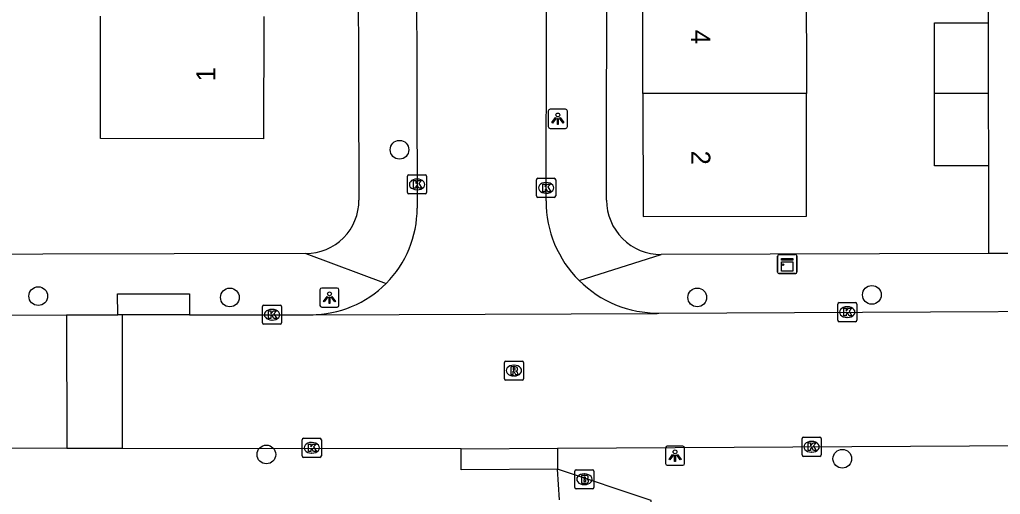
# Model space of a CAD drawing. Extents: x 160732 to 162105, y 387428 to 388479.
# Drawn here: x 161669.3 to 161720.6, y 388216.4 to 388241.3 of the extents above; entities that cross this region are included whole.
import ezdxf

# ---------------------------------------------------------------- set-up
doc = ezdxf.new("R2010")
doc.units = 0
for name, color, linetype in [('IMGEO_Boom', 7, 'Continuous'), ('IMGEO_Brandkraan', 7, 'Continuous'), ('IMGEO_Kast', 7, 'Continuous'), ('IMGEO_Kolk', 7, 'Continuous'), ('IMGEO_Lichtpunt', 7, 'Continuous'), ('IMGEO_Pand', 7, 'Continuous'), ('IMGEO_Pand_nummerreeks', 7, 'Continuous'), ('IMGEO_Rijbaan_lokaal_open', 7, 'Continuous'), ('IMGEO_Rioolput', 7, 'Continuous'), ('IMGEO_Voetpad_open', 7, 'Continuous')]:
    doc.layers.add(name, color=color, linetype=linetype)

msp = doc.modelspace()

# ---------------------------------------------------------------- linework, layer by layer
at = {"layer": 'IMGEO_Boom'}
for centre in [(161689.128, 388234.457), (161713.83, 388226.865), (161670.238, 388226.8), (161680.256, 388226.73), (161704.7, 388226.733), (161682.166, 388218.515), (161712.285, 388218.292)]:
    msp.add_circle(centre, 0.489, dxfattribs=at)
at = {"layer": 'IMGEO_Brandkraan'}
for p, q in [((161698.296, 388216.791), (161698.296, 388217.643)), ((161698.371, 388217.717), (161699.223, 388217.717)), ((161699.297, 388217.643), (161699.297, 388216.791)), ((161698.784, 388217.497), (161698.809, 388217.497)), ((161699.223, 388216.717), (161698.371, 388216.717)), ((161698.807, 388216.937), (161698.782, 388216.937))]:
    msp.add_line(p, q, dxfattribs=at)
for points in [[(161698.296, 388216.791), (161698.296, 388217.643)], [(161698.371, 388217.717), (161699.223, 388217.717)], [(161699.297, 388217.643), (161699.297, 388216.791)], [(161698.644, 388217.417), (161698.644, 388217.017), (161698.857, 388217.017)], [(161698.875, 388217.417), (161698.644, 388217.417)], [(161698.823, 388217.336), (161698.769, 388217.336), (161698.769, 388217.26)], [(161698.769, 388217.26), (161698.822, 388217.26)], [(161698.831, 388217.184), (161698.769, 388217.184), (161698.769, 388217.103)], [(161698.769, 388217.103), (161698.831, 388217.103)], [(161699.223, 388216.717), (161698.371, 388216.717)]]:
    msp.add_lwpolyline(points, dxfattribs=at)
for centre, radius, start, end in [((161698.373, 388217.641), 0.0765, 91.552, 178.448), ((161698.373, 388217.641), 0.0765, 91.552, 178.448), ((161699.221, 388217.641), 0.0765, 1.552, 88.448), ((161699.221, 388217.641), 0.0765, 1.552, 88.448), ((161698.824, 388217.298), 0.0379, 267.8285, 90.9355), ((161698.832, 388217.143), 0.0404, 269.8759, 90.5077), ((161698.879, 388217.272), 0.145, 59.4692, 91.5367), ((161698.904, 388217.319), 0.0922, 285.5137, 58.1501), ((161698.909, 388217.127), 0.105, 301.3115, 78.989), ((161698.373, 388216.793), 0.0765, 181.552, 268.448), ((161698.373, 388216.793), 0.0765, 181.552, 268.448), ((161698.863, 388217.268), 0.251, 268.6676, 293.5347), ((161699.221, 388216.793), 0.0765, 271.552, 358.448), ((161699.221, 388216.793), 0.0765, 271.552, 358.448)]:
    msp.add_arc(centre, radius, start, end, dxfattribs=at)
for centre, major_axis, ratio, start_param, end_param in [((161698.783, 388217.217), (-0.387, 0.002), 0.722429, 4.712389, 7.853982), ((161698.808, 388217.217), (-0.39, 0.002), 0.717154, 1.570796, 4.712389)]:
    msp.add_ellipse(centre, major_axis=major_axis, ratio=ratio, start_param=start_param, end_param=end_param, dxfattribs=at)
at = {"layer": 'IMGEO_Kast'}
for p, q in [((161708.904, 388228.055), (161708.904, 388228.896)), ((161708.904, 388228.896), (161708.904, 388228.055)), ((161708.979, 388228.98), (161709.82, 388228.98)), ((161709.82, 388228.98), (161708.979, 388228.98)), ((161709.904, 388228.905), (161709.904, 388228.064)), ((161709.904, 388228.064), (161709.904, 388228.905)), ((161709.829, 388227.98), (161708.988, 388227.98)), ((161708.988, 388227.98), (161709.829, 388227.98))]:
    msp.add_line(p, q, dxfattribs=at)
for points in [[(161709.099, 388228.77), (161709.699, 388228.77), (161709.699, 388228.685), (161709.099, 388228.685), (161709.099, 388228.77)], [(161709.099, 388228.595), (161709.699, 388228.595), (161709.699, 388228.106), (161709.099, 388228.106), (161709.099, 388228.595)]]:
    msp.add_lwpolyline(points, dxfattribs=at)
msp.add_circle((161709.183, 388228.444), 0.0377, dxfattribs=at)
for centre, start, end in [((161708.982, 388228.902), 92.4484, 184.2845), ((161708.982, 388228.902), 92.4484, 184.2845), ((161709.826, 388228.902), 2.4484, 94.2845), ((161709.826, 388228.902), 2.4484, 94.2845), ((161708.982, 388228.058), 182.4484, 274.2845), ((161708.982, 388228.058), 182.4484, 274.2845), ((161709.826, 388228.058), 272.4484, 4.2845), ((161709.826, 388228.058), 272.4484, 4.2845)]:
    msp.add_arc(centre, 0.0779, start, end, dxfattribs=at)
at = {"layer": 'IMGEO_Kolk'}
for p, q in [((161689.543, 388232.219), (161689.543, 388233.071)), ((161689.618, 388233.145), (161690.47, 388233.145)), ((161690.544, 388233.071), (161690.544, 388232.219)), ((161696.37, 388232.964), (161697.222, 388232.964)), ((161690.031, 388232.925), (161690.056, 388232.925)), ((161696.295, 388232.038), (161696.295, 388232.89)), ((161696.783, 388232.744), (161696.808, 388232.744)), ((161697.296, 388232.89), (161697.296, 388232.038)), ((161690.47, 388232.145), (161689.618, 388232.145)), ((161690.054, 388232.365), (161690.029, 388232.365)), ((161697.222, 388231.964), (161696.37, 388231.964)), ((161696.806, 388232.184), (161696.781, 388232.184)), ((161682.038, 388226.328), (161682.89, 388226.328)), ((161712.043, 388225.535), (161712.043, 388226.387)), ((161712.118, 388226.461), (161712.97, 388226.461)), ((161713.044, 388226.387), (161713.044, 388225.535)), ((161681.963, 388225.402), (161681.963, 388226.254)), ((161682.451, 388226.108), (161682.476, 388226.108)), ((161682.964, 388226.254), (161682.964, 388225.402)), ((161712.531, 388226.241), (161712.556, 388226.241)), ((161682.89, 388225.328), (161682.038, 388225.328)), ((161682.474, 388225.548), (161682.449, 388225.548)), ((161712.97, 388225.461), (161712.118, 388225.461)), ((161712.554, 388225.681), (161712.529, 388225.681)), ((161684.04, 388218.437), (161684.04, 388219.289)), ((161684.115, 388219.363), (161684.967, 388219.363)), ((161684.528, 388219.143), (161684.553, 388219.143)), ((161685.041, 388219.289), (161685.041, 388218.437)), ((161710.179, 388218.491), (161710.179, 388219.343)), ((161710.254, 388219.417), (161711.106, 388219.417)), ((161710.667, 388219.197), (161710.692, 388219.197)), ((161711.18, 388219.343), (161711.18, 388218.491)), ((161710.69, 388218.637), (161710.665, 388218.637)), ((161684.967, 388218.363), (161684.115, 388218.363)), ((161684.551, 388218.583), (161684.526, 388218.583)), ((161711.106, 388218.417), (161710.254, 388218.417))]:
    msp.add_line(p, q, dxfattribs=at)
for points in [[(161689.543, 388232.219), (161689.543, 388233.071)], [(161689.618, 388233.145), (161690.47, 388233.145)], [(161690.544, 388233.071), (161690.544, 388232.219)], [(161696.37, 388232.964), (161697.222, 388232.964)], [(161689.864, 388232.845), (161689.987, 388232.845), (161689.987, 388232.694), (161690.117, 388232.845), (161690.281, 388232.845), (161690.135, 388232.694), (161690.288, 388232.445), (161690.136, 388232.445), (161690.051, 388232.609), (161689.987, 388232.542), (161689.987, 388232.445), (161689.864, 388232.445), (161689.864, 388232.845)], [(161696.295, 388232.038), (161696.295, 388232.89)], [(161696.616, 388232.664), (161696.739, 388232.664), (161696.739, 388232.513), (161696.869, 388232.664), (161697.033, 388232.664), (161696.887, 388232.513), (161697.04, 388232.264), (161696.888, 388232.264), (161696.803, 388232.428), (161696.739, 388232.361), (161696.739, 388232.264), (161696.616, 388232.264), (161696.616, 388232.664)], [(161697.296, 388232.89), (161697.296, 388232.038)], [(161690.47, 388232.145), (161689.618, 388232.145)], [(161697.222, 388231.964), (161696.37, 388231.964)], [(161682.038, 388226.328), (161682.89, 388226.328)], [(161712.043, 388225.535), (161712.043, 388226.387)], [(161712.118, 388226.461), (161712.97, 388226.461)], [(161713.044, 388226.387), (161713.044, 388225.535)], [(161681.963, 388225.402), (161681.963, 388226.254)], [(161682.284, 388226.028), (161682.407, 388226.028), (161682.407, 388225.877), (161682.537, 388226.028), (161682.701, 388226.028), (161682.555, 388225.877), (161682.708, 388225.628), (161682.556, 388225.628), (161682.471, 388225.792), (161682.407, 388225.725), (161682.407, 388225.628), (161682.284, 388225.628), (161682.284, 388226.028)], [(161682.964, 388226.254), (161682.964, 388225.402)], [(161712.364, 388226.161), (161712.487, 388226.161), (161712.487, 388226.01), (161712.617, 388226.161), (161712.781, 388226.161), (161712.635, 388226.01), (161712.788, 388225.761), (161712.636, 388225.761), (161712.551, 388225.925), (161712.487, 388225.858), (161712.487, 388225.761), (161712.364, 388225.761), (161712.364, 388226.161)], [(161682.89, 388225.328), (161682.038, 388225.328)], [(161712.97, 388225.461), (161712.118, 388225.461)], [(161684.04, 388218.437), (161684.04, 388219.289)], [(161684.115, 388219.363), (161684.967, 388219.363)], [(161685.041, 388219.289), (161685.041, 388218.437)], [(161710.179, 388218.491), (161710.179, 388219.343)], [(161710.254, 388219.417), (161711.106, 388219.417)], [(161710.5, 388219.117), (161710.623, 388219.117), (161710.623, 388218.966), (161710.753, 388219.117), (161710.917, 388219.117), (161710.771, 388218.966), (161710.924, 388218.717), (161710.772, 388218.717), (161710.687, 388218.881), (161710.623, 388218.814), (161710.623, 388218.717), (161710.5, 388218.717), (161710.5, 388219.117)], [(161711.18, 388219.343), (161711.18, 388218.491)], [(161684.361, 388219.063), (161684.484, 388219.063), (161684.484, 388218.912), (161684.614, 388219.063), (161684.778, 388219.063), (161684.632, 388218.912), (161684.785, 388218.663), (161684.633, 388218.663), (161684.548, 388218.827), (161684.484, 388218.76), (161684.484, 388218.663), (161684.361, 388218.663), (161684.361, 388219.063)], [(161684.967, 388218.363), (161684.115, 388218.363)], [(161711.106, 388218.417), (161710.254, 388218.417)]]:
    msp.add_lwpolyline(points, dxfattribs=at)
for centre, start, end in [((161689.62, 388233.069), 91.552, 178.448), ((161689.62, 388233.069), 91.552, 178.448), ((161690.468, 388233.069), 1.552, 88.448), ((161690.468, 388233.069), 1.552, 88.448), ((161696.372, 388232.888), 91.552, 178.448), ((161696.372, 388232.888), 91.552, 178.448), ((161697.22, 388232.888), 1.552, 88.448), ((161697.22, 388232.888), 1.552, 88.448), ((161689.62, 388232.221), 181.552, 268.448), ((161689.62, 388232.221), 181.552, 268.448), ((161690.468, 388232.221), 271.552, 358.448), ((161690.468, 388232.221), 271.552, 358.448), ((161696.372, 388232.04), 181.552, 268.448), ((161696.372, 388232.04), 181.552, 268.448), ((161697.22, 388232.04), 271.552, 358.448), ((161697.22, 388232.04), 271.552, 358.448), ((161682.04, 388226.252), 91.552, 178.448), ((161682.04, 388226.252), 91.552, 178.448), ((161682.888, 388226.252), 1.552, 88.448), ((161682.888, 388226.252), 1.552, 88.448), ((161712.12, 388226.385), 91.552, 178.448), ((161712.12, 388226.385), 91.552, 178.448), ((161712.968, 388226.385), 1.552, 88.448), ((161712.968, 388226.385), 1.552, 88.448), ((161682.04, 388225.404), 181.552, 268.448), ((161682.04, 388225.404), 181.552, 268.448), ((161682.888, 388225.404), 271.552, 358.448), ((161682.888, 388225.404), 271.552, 358.448), ((161712.12, 388225.537), 181.552, 268.448), ((161712.12, 388225.537), 181.552, 268.448), ((161712.968, 388225.537), 271.552, 358.448), ((161712.968, 388225.537), 271.552, 358.448), ((161684.117, 388219.287), 91.552, 178.448), ((161684.117, 388219.287), 91.552, 178.448), ((161684.965, 388219.287), 1.552, 88.448), ((161684.965, 388219.287), 1.552, 88.448), ((161710.256, 388219.341), 91.552, 178.448), ((161710.256, 388219.341), 91.552, 178.448), ((161711.104, 388219.341), 1.552, 88.448), ((161711.104, 388219.341), 1.552, 88.448), ((161684.117, 388218.439), 181.552, 268.448), ((161684.117, 388218.439), 181.552, 268.448), ((161684.965, 388218.439), 271.552, 358.448), ((161684.965, 388218.439), 271.552, 358.448), ((161710.256, 388218.493), 181.552, 268.448), ((161710.256, 388218.493), 181.552, 268.448), ((161711.104, 388218.493), 271.552, 358.448), ((161711.104, 388218.493), 271.552, 358.448)]:
    msp.add_arc(centre, 0.0765, start, end, dxfattribs=at)
for centre, major_axis, ratio, start_param, end_param in [((161690.03, 388232.645), (-0.387, 0.002), 0.722429, 4.712389, 7.853982), ((161690.055, 388232.645), (-0.39, 0.002), 0.717154, 1.570796, 4.712389), ((161696.782, 388232.464), (-0.387, 0.002), 0.722429, 4.712389, 7.853982), ((161696.807, 388232.464), (-0.39, 0.002), 0.717154, 1.570796, 4.712389), ((161682.45, 388225.828), (-0.387, 0.002), 0.722429, 4.712389, 7.853982), ((161682.475, 388225.828), (-0.39, 0.002), 0.717154, 1.570796, 4.712389), ((161712.53, 388225.961), (-0.387, 0.002), 0.722429, 4.712389, 7.853982), ((161712.555, 388225.961), (-0.39, 0.002), 0.717154, 1.570796, 4.712389), ((161684.527, 388218.863), (-0.387, 0.002), 0.722429, 4.712389, 7.853982), ((161684.552, 388218.863), (-0.39, 0.002), 0.717154, 1.570796, 4.712389), ((161710.666, 388218.917), (-0.387, 0.002), 0.722429, 4.712389, 7.853982), ((161710.691, 388218.917), (-0.39, 0.002), 0.717154, 1.570796, 4.712389)]:
    msp.add_ellipse(centre, major_axis=major_axis, ratio=ratio, start_param=start_param, end_param=end_param, dxfattribs=at)
at = {"layer": 'IMGEO_Lichtpunt'}
for p, q in [((161697.812, 388236.573), (161697.004, 388236.573)), ((161697.812, 388236.573), (161697.004, 388236.573)), ((161696.91, 388236.478), (161696.91, 388235.671)), ((161696.91, 388236.478), (161696.91, 388235.671)), ((161697.906, 388235.671), (161697.906, 388236.478)), ((161697.906, 388235.671), (161697.906, 388236.478)), ((161697.004, 388235.577), (161697.812, 388235.577)), ((161697.004, 388235.577), (161697.812, 388235.577)), ((161684.966, 388227.124), (161684.966, 388226.317)), ((161684.966, 388227.124), (161684.966, 388226.317)), ((161685.868, 388227.219), (161685.06, 388227.219)), ((161685.868, 388227.219), (161685.06, 388227.219)), ((161685.962, 388226.317), (161685.962, 388227.124)), ((161685.962, 388226.317), (161685.962, 388227.124)), ((161685.06, 388226.223), (161685.868, 388226.223)), ((161685.06, 388226.223), (161685.868, 388226.223)), ((161703.039, 388218.855), (161703.039, 388218.048)), ((161703.039, 388218.855), (161703.039, 388218.048)), ((161703.941, 388218.95), (161703.133, 388218.95)), ((161703.941, 388218.95), (161703.133, 388218.95)), ((161704.035, 388218.048), (161704.035, 388218.855)), ((161704.035, 388218.048), (161704.035, 388218.855)), ((161703.133, 388217.954), (161703.941, 388217.954)), ((161703.133, 388217.954), (161703.941, 388217.954))]:
    msp.add_line(p, q, dxfattribs=at)
for points in [[(161697.284, 388236.142), (161697.323, 388236.114), (161697.135, 388235.852), (161697.097, 388235.879), (161697.284, 388236.142)], [(161697.386, 388236.094), (161697.433, 388236.094), (161697.433, 388235.772), (161697.386, 388235.772), (161697.386, 388236.094)], [(161697.496, 388236.114), (161697.534, 388236.141), (161697.721, 388235.879), (161697.682, 388235.851), (161697.496, 388236.114)], [(161685.34, 388226.788), (161685.379, 388226.76), (161685.191, 388226.498), (161685.153, 388226.525), (161685.34, 388226.788)], [(161685.442, 388226.74), (161685.489, 388226.74), (161685.489, 388226.418), (161685.442, 388226.418), (161685.442, 388226.74)], [(161685.552, 388226.76), (161685.59, 388226.787), (161685.777, 388226.525), (161685.738, 388226.497), (161685.552, 388226.76)], [(161703.413, 388218.519), (161703.452, 388218.491), (161703.264, 388218.229), (161703.226, 388218.256), (161703.413, 388218.519)], [(161703.515, 388218.471), (161703.562, 388218.471), (161703.562, 388218.149), (161703.515, 388218.149), (161703.515, 388218.471)], [(161703.625, 388218.491), (161703.663, 388218.518), (161703.85, 388218.256), (161703.811, 388218.228), (161703.625, 388218.491)]]:
    msp.add_lwpolyline(points, dxfattribs=at)
for centre in [(161697.409, 388236.276), (161685.465, 388226.922), (161703.538, 388218.653)]:
    msp.add_circle(centre, 0.0994, dxfattribs=at)
for centre, start, end in [((161697.004, 388236.478), 90, 180), ((161697.004, 388236.478), 90, 180), ((161697.812, 388236.478), 0, 90), ((161697.812, 388236.478), 0, 90), ((161697.004, 388235.671), 180, 270), ((161697.004, 388235.671), 180, 270), ((161697.812, 388235.671), 270, 0), ((161697.812, 388235.671), 270, 360), ((161685.06, 388227.124), 90, 180), ((161685.06, 388227.124), 90, 180), ((161685.868, 388227.124), 0, 90), ((161685.868, 388227.124), 0, 90), ((161685.06, 388226.317), 180, 270), ((161685.06, 388226.317), 180, 270), ((161685.868, 388226.317), 270, 0), ((161685.868, 388226.317), 270, 360), ((161703.133, 388218.855), 90, 180), ((161703.133, 388218.855), 90, 180), ((161703.941, 388218.855), 0, 90), ((161703.941, 388218.855), 0, 90), ((161703.133, 388218.048), 180, 270), ((161703.133, 388218.048), 180, 270), ((161703.941, 388218.048), 270, 0), ((161703.941, 388218.048), 270, 360)]:
    msp.add_arc(centre, 0.0946, start, end, dxfattribs=at)
at = {"layer": 'IMGEO_Pand'}
for points in [[(161701.858, 388237.394), (161701.85, 388243.694)], [(161710.398, 388243.705), (161710.406, 388237.405)], [(161682.027, 388241.433), (161682.023, 388235.031), (161673.496, 388235.037), (161673.499, 388240.037), (161673.5, 388241.438)], [(161717.102, 388237.414), (161717.098, 388241.095), (161719.917, 388241.098)], [(161719.917, 388241.098), (161719.921, 388237.417)], [(161710.406, 388237.405), (161701.858, 388237.394)], [(161701.858, 388237.394), (161701.867, 388230.973), (161710.415, 388230.984), (161710.408, 388235.984), (161710.406, 388237.405)], [(161717.102, 388237.414), (161719.921, 388237.417)], [(161719.926, 388233.612), (161717.107, 388233.608), (161717.102, 388237.414)], [(161719.921, 388237.417), (161719.926, 388233.612)]]:
    msp.add_lwpolyline(points, dxfattribs=at)
at = {"layer": 'IMGEO_Rijbaan_lokaal_open'}
for points in [[(161696.794, 388231.778), (161696.831, 388250), (161696.916, 388292.431), (161696.858, 388323.717)], [(161689.912, 388278.079), (161689.995, 388250), (161690.05, 388231.4)], [(161579.478, 388225.723), (161671.718, 388225.815)], [(161671.718, 388225.815), (161674.39, 388225.818)], [(161671.718, 388225.815), (161671.726, 388218.821)], [(161674.618, 388225.818), (161674.39, 388225.818)], [(161678.14, 388225.822), (161674.618, 388225.818)], [(161674.618, 388225.818), (161674.626, 388218.82)], [(161678.14, 388225.822), (161684.497, 388225.828)], [(161684.497, 388225.828), (161684.611, 388225.817), (161702.604, 388225.896), (161702.686, 388225.909)], [(161702.686, 388225.909), (161738.196, 388226.088)], [(161671.726, 388218.821), (161611.54, 388218.841)], [(161674.626, 388218.82), (161671.726, 388218.821)], [(161692.351, 388218.814), (161674.626, 388218.82)], [(161692.351, 388218.814), (161697.392, 388218.843)], [(161697.392, 388218.843), (161743.556, 388219.105)]]:
    msp.add_lwpolyline(points, dxfattribs=at)
for centre, radius, start, end in [((161702.656, 388231.771), 5.862, 179.9341, 225.1099), ((161684.494, 388231.384), 5.556, 315.0905, 0.1624), ((161684.496, 388231.379), 5.551, 270.0115, 315.1206), ((161702.655, 388231.768), 5.859, 225.0967, 270.3035)]:
    msp.add_arc(centre, radius, start, end, dxfattribs=at)
at = {"layer": 'IMGEO_Rioolput'}
for p, q in [((161694.611, 388222.478), (161694.611, 388223.33)), ((161694.686, 388223.404), (161695.538, 388223.404)), ((161695.612, 388223.33), (161695.612, 388222.478)), ((161695.099, 388223.184), (161695.124, 388223.184)), ((161695.538, 388222.404), (161694.686, 388222.404)), ((161695.122, 388222.624), (161695.097, 388222.624))]:
    msp.add_line(p, q, dxfattribs=at)
for points in [[(161694.611, 388222.478), (161694.611, 388223.33)], [(161694.686, 388223.404), (161695.538, 388223.404)], [(161695.612, 388223.33), (161695.612, 388222.478)], [(161695.2, 388223.102), (161694.948, 388223.104), (161694.948, 388222.704)], [(161694.948, 388222.704), (161695.072, 388222.704), (161695.072, 388222.866), (161695.083, 388222.866)], [(161695.126, 388223.023), (161695.072, 388223.023), (161695.072, 388222.942)], [(161695.072, 388222.942), (161695.124, 388222.942)], [(161695.13, 388222.837), (161695.201, 388222.704), (161695.341, 388222.704), (161695.276, 388222.83)], [(161695.538, 388222.404), (161694.686, 388222.404)]]:
    msp.add_lwpolyline(points, dxfattribs=at)
for centre, radius, start, end in [((161694.688, 388223.328), 0.0765, 91.552, 178.448), ((161694.688, 388223.328), 0.0765, 91.552, 178.448), ((161695.536, 388223.328), 0.0765, 1.552, 88.448), ((161695.536, 388223.328), 0.0765, 1.552, 88.448), ((161695.082, 388222.813), 0.0533, 26.0293, 88.6989), ((161695.108, 388223.131), 0.19, 274.7715, 282.9687), ((161695.132, 388222.927), 0.0964, 77.0061, 93.1865), ((161695.146, 388222.984), 0.0378, 276.6634, 79.6772), ((161695.199, 388222.992), 0.109, 350.3612, 89.416), ((161695.197, 388222.992), 0.112, 277.5842, 350.9817), ((161695.181, 388222.777), 0.108, 29.5134, 73.7905), ((161694.688, 388222.48), 0.0765, 181.552, 268.448), ((161694.688, 388222.48), 0.0765, 181.552, 268.448), ((161695.536, 388222.48), 0.0765, 271.552, 358.448), ((161695.536, 388222.48), 0.0765, 271.552, 358.448)]:
    msp.add_arc(centre, radius, start, end, dxfattribs=at)
for centre, major_axis, ratio, start_param, end_param in [((161695.098, 388222.904), (-0.387, 0.002), 0.722429, 4.712389, 7.853982), ((161695.123, 388222.904), (-0.39, 0.002), 0.717154, 1.570796, 4.712389)]:
    msp.add_ellipse(centre, major_axis=major_axis, ratio=ratio, start_param=start_param, end_param=end_param, dxfattribs=at)
at = {"layer": 'IMGEO_Voetpad_open'}
for points in [[(161699.955, 388231.82), (161700.046, 388300.509)], [(161686.854, 388278.12), (161686.949, 388250), (161687.01, 388231.826)], [(161719.909, 388246.211), (161719.917, 388241.098)], [(161719.926, 388233.612), (161719.937, 388229.021)], [(161684.225, 388229.028), (161663.576, 388228.973)], [(161684.225, 388229.028), (161688.429, 388227.462)], [(161698.519, 388227.618), (161702.806, 388228.98)], [(161719.937, 388229.021), (161702.806, 388228.98)], [(161721.049, 388229.024), (161719.937, 388229.021)], [(161674.39, 388225.818), (161674.389, 388226.918), (161678.139, 388226.922), (161678.14, 388225.822)], [(161697.396, 388217.743), (161692.355, 388217.714), (161692.351, 388218.814)], [(161697.392, 388218.843), (161697.396, 388217.743)], [(161702.275, 388215.9), (161702.285, 388216.1), (161697.396, 388217.743)], [(161697.493, 388216.137), (161697.396, 388217.743)]]:
    msp.add_lwpolyline(points, dxfattribs=at)
for centre, radius, start, end in [((161684.222, 388231.816), 2.788, 270.0556, 0.2113), ((161702.799, 388231.824), 2.844, 180.0813, 270.1402)]:
    msp.add_arc(centre, radius, start, end, dxfattribs=at)

# ---------------------------------------------------------------- texts
at = {"layer": 'IMGEO_Pand_nummerreeks'}
for s, rotation, p in [('4', 270.0775, (161704.374, 388240.733)), ('1', 89.9622, (161679.505, 388238.033)), ('2', 270.0775, (161704.383, 388234.414))]:
    msp.add_text(s, height=1, rotation=rotation, dxfattribs=at).set_placement(p)

doc.saveas('drawing.dxf')
